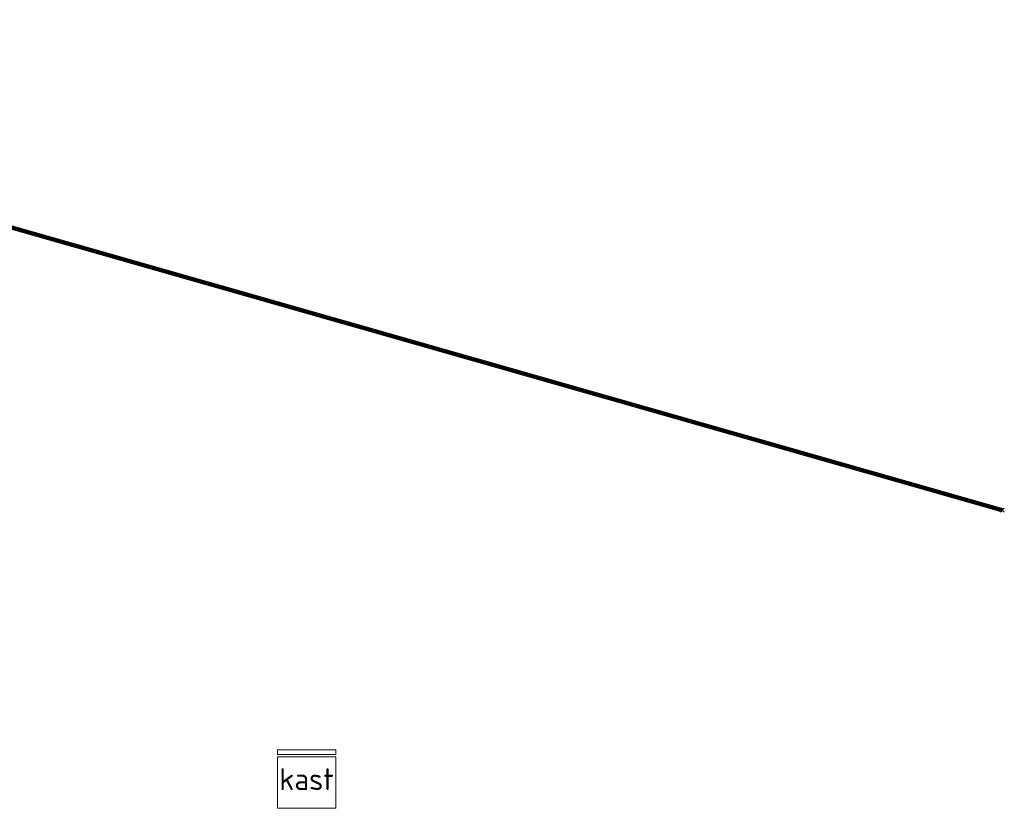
# Model space of a CAD drawing. Extents: x 152558 to 154479, y 462974 to 463683.
# Tile 363 of 638: x 154313 to 154326, y 463041 to 463051. Entities that reach past the tile are written whole.
import ezdxf
from ezdxf.enums import TextEntityAlignment as Align

# ---------------------------------------------------------------- set-up
doc = ezdxf.new("R2010")
doc.units = 0
doc.header["$LTSCALE"] = 0.2
doc.layers.get('0').update_dxf_attribs({"linetype": 'CONTINUOUS'})
for name, color, linetype, lineweight in [('B-RO-KL-DATA_HULPSTUK_KPN BV-S', 90, 'CONTINUOUS', 25), ('B-RO-KL-DATA_KABELBED_KPN BV-G', 90, 'CONTINUOUS', 100), ('B-RO-KL-ET_LS_HULPSTUK_GEMEENTE AMERSFOORT-S', 190, 'CONTINUOUS', 25)]:
    doc.layers.add(name, color=color, linetype=linetype, lineweight=lineweight)
doc.styles.add('NLCS-ISO', font='NLCS-ISO.ttf')

# ---------------------------------------------------------------- blocks, each defined once
blk = doc.blocks.new('SKL-WTB_HULP_OVERIG-SO')
at = {"color": 0, "linetype": 'ByBlock', "lineweight": 18}
for points in [[(-0.141, 0.141), (0.141, -0.141)], [(0.141, 0.141), (-0.141, -0.141)]]:
    blk.add_lwpolyline(points, dxfattribs=at)
at = {"color": 0, "linetype": 'ByBlock', "lineweight": 18, "style": 'NLCS-ISO', "flags": 1}
for tag, p in [('TYPE', (1.5, 0)), ('LABEL', (1.5, -1.5)), ('OMSCHRIJVING', (1.5, -3))]:
    blk.add_attdef(tag, p, '', height=1, dxfattribs=at)
blk = doc.blocks.new('SKL-WTB_HULP_KAST-SO')
at = {"color": 0, "linetype": 'ByBlock', "lineweight": 18}
for points in [[(-2, 2), (2, 2), (2, 1.68), (-2, 1.68)], [(-2, 1.52), (2, 1.52), (2, -2), (-2, -2)]]:
    blk.add_lwpolyline(points, close=True, dxfattribs=at)
at = {"color": 0, "linetype": 'ByBlock', "lineweight": 18, "style": 'NLCS-ISO'}
blk.add_text('kast', height=1.5, dxfattribs=at).set_placement((0, 0), align=Align.MIDDLE_CENTER)
at = {"color": 0, "linetype": 'ByBlock', "lineweight": 18, "style": 'NLCS-ISO', "flags": 1}
for tag, p in [('TYPE', (2.5, 0)), ('LABEL', (2.5, -1.5)), ('OMSCHRIJVING', (2.5, -3))]:
    blk.add_attdef(tag, p, '', height=1, dxfattribs=at)

msp = doc.modelspace()

# ---------------------------------------------------------------- linework, layer by layer
at = {"layer": 'B-RO-KL-DATA_KABELBED_KPN BV-G', "flags": 128}
msp.add_lwpolyline([(154302.331, 463049.046), (154302.606, 463051.378), (154326.154, 463044.659)], dxfattribs=at)

# ---------------------------------------------------------------- block references
at = {"layer": 'B-RO-KL-DATA_HULPSTUK_KPN BV-S', "xscale": 0.2, "yscale": 0.2, "zscale": 0.2}
msp.add_blockref('SKL-WTB_HULP_OVERIG-SO', (154326.154, 463044.659), dxfattribs=at)
at = {"layer": 'B-RO-KL-ET_LS_HULPSTUK_GEMEENTE AMERSFOORT-S', "xscale": 0.2, "yscale": 0.2, "zscale": 0.2}
msp.add_blockref('SKL-WTB_HULP_KAST-SO', (154316.624, 463040.975), dxfattribs=at)

doc.saveas('drawing.dxf')
